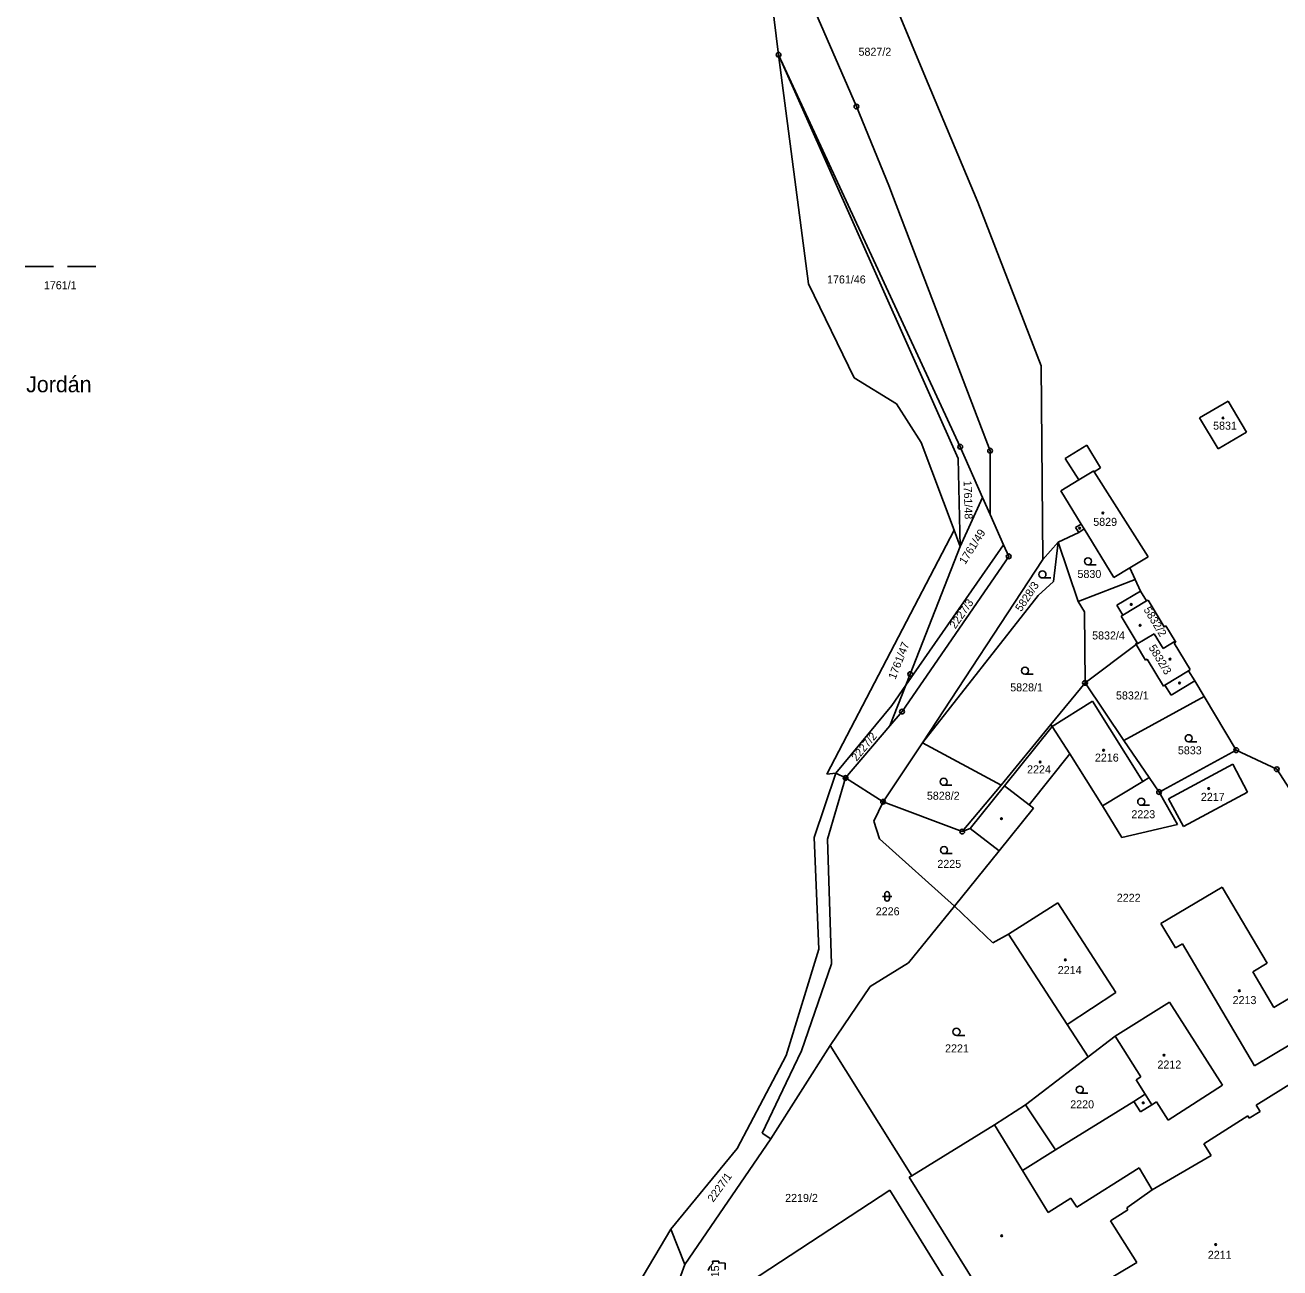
# Model space of a CAD drawing. Extents: x -735092 to -733385, y -1122435 to -1118992.
# Drawn here: x -735091.7 to -734825.1, y -1119511.9 to -1119247.9 of the extents above; entities that cross this region are included whole.
import ezdxf

# ---------------------------------------------------------------- set-up
doc = ezdxf.new("R2010")
doc.units = 0
for name, color, linetype in [('Vrstva 1', 7, 'Continuous'), ('Vrstva 15', 7, 'Continuous'), ('Vrstva 18', 7, 'Continuous'), ('Vrstva 19', 7, 'Continuous'), ('Vrstva 25', 7, 'Continuous'), ('Vrstva 4', 7, 'Continuous')]:
    doc.layers.add(name, color=color, linetype=linetype)

msp = doc.modelspace()

# ---------------------------------------------------------------- linework, layer by layer
at = {"layer": 'Vrstva 1'}
for points in [[(-734981.68, -1119112.55), (-734974.89, -1119126.4), (-734968.18, -1119141.58), (-734948.04, -1119192.21), (-734936.39, -1119216.17), (-734915.07, -1119265.18), (-734908.21, -1119281.95), (-734907.2, -1119284.54), (-734886.69, -1119338.29), (-734886.66, -1119351.87)], [(-734914.2, -1119225.71), (-734900.75, -1119258.15)], [(-734933.05, -1119242.65), (-734931.61, -1119254.16)], [(-734931.61, -1119254.16), (-734893.49, -1119339.94)], [(-734931.61, -1119254.16), (-734925.29, -1119302.81)], [(-734931.61, -1119254.16), (-734893.03, -1119337.47)], [(-734900.75, -1119258.15), (-734889.25, -1119285.48)], [(-734889.25, -1119285.48), (-734875.85, -1119320.24)], [(-734925.29, -1119302.81), (-734915.56, -1119322.79)], [(-734875.85, -1119320.24), (-734875.48, -1119361.38)], [(-734915.56, -1119322.79), (-734906.59, -1119328.37)], [(-734906.59, -1119328.37), (-734901.3, -1119336.55)], [(-734842.21, -1119331.29), (-734836.07, -1119327.78)], [(-734836.07, -1119327.78), (-734832.19, -1119334.35)], [(-734842.21, -1119331.29), (-734838.25, -1119337.89)], [(-734838.25, -1119337.89), (-734832.19, -1119334.35)], [(-734901.3, -1119336.55), (-734894.34, -1119355.2)], [(-734893.03, -1119337.47), (-734888.28, -1119348.21)], [(-734870.74, -1119339.92), (-734866.11, -1119337.11)], [(-734866.11, -1119337.11), (-734863.23, -1119341.94)], [(-734893.49, -1119339.94), (-734893.06, -1119358.64)], [(-734867.85, -1119344.51), (-734870.74, -1119339.92)], [(-734863.23, -1119341.94), (-734864.56, -1119342.75)], [(-734864.56, -1119342.75), (-734853.11, -1119360.83)], [(-734867.85, -1119344.51), (-734871.63, -1119346.82)], [(-734871.63, -1119346.82), (-734867.32, -1119353.87)], [(-734893.06, -1119358.64), (-734888.28, -1119348.21)], [(-734888.28, -1119348.21), (-734886.66, -1119351.87)], [(-734886.66, -1119351.87), (-734883.82, -1119358.28)], [(-734868.51, -1119354.59), (-734867.32, -1119353.87)], [(-734868.51, -1119354.59), (-734867.83, -1119355.64)], [(-734867.83, -1119355.64), (-734866.68, -1119354.93)], [(-734866.68, -1119354.93), (-734860.37, -1119365.26)], [(-734921.37, -1119407.04), (-734894.34, -1119355.2)], [(-734894.34, -1119355.2), (-734893.06, -1119358.64)], [(-734875.48, -1119361.38), (-734872.21, -1119357.75)], [(-734873.22, -1119366.09), (-734872.21, -1119357.75)], [(-734872.21, -1119357.75), (-734867.83, -1119355.64)], [(-734872.21, -1119357.75), (-734867.98, -1119370.3)], [(-734903.65, -1119385.76), (-734893.06, -1119358.64)], [(-734885.58, -1119360.81), (-734883.82, -1119358.28)], [(-734883.82, -1119358.28), (-734882.73, -1119360.74)], [(-734905.39, -1119393.73), (-734882.73, -1119360.74)], [(-734904.57, -1119388.13), (-734885.58, -1119360.81)], [(-734901.02, -1119400.36), (-734875.48, -1119361.38)], [(-734857.02, -1119363.21), (-734853.11, -1119360.83)], [(-734867.98, -1119370.3), (-734855.88, -1119365.68)], [(-734860.37, -1119365.26), (-734857.02, -1119363.21)], [(-734857.02, -1119363.21), (-734855.88, -1119365.68)], [(-734855.88, -1119365.68), (-734854.73, -1119368.14)], [(-734876.43, -1119369.03), (-734873.22, -1119366.09)], [(-734859.78, -1119371.12), (-734854.73, -1119368.14)], [(-734854.73, -1119368.14), (-734853.45, -1119370.22)], [(-734901.02, -1119400.36), (-734876.43, -1119369.03)], [(-734867.98, -1119370.3), (-734866.65, -1119372.53)], [(-734853.45, -1119370.22), (-734853.11, -1119370.02)], [(-734853.11, -1119370.02), (-734849.69, -1119375.69)], [(-734866.65, -1119372.53), (-734866.51, -1119387.63)], [(-734859.78, -1119371.12), (-734858.49, -1119373.26)], [(-734858.83, -1119373.47), (-734858.49, -1119373.26)], [(-734858.83, -1119373.47), (-734855.42, -1119379.11)], [(-734849.69, -1119375.69), (-734849.31, -1119375.5)], [(-734849.31, -1119375.5), (-734847.35, -1119378.78)], [(-734855.66, -1119379.49), (-734851.82, -1119377.17)], [(-734851.82, -1119377.17), (-734849.91, -1119380.33)], [(-734849.91, -1119380.33), (-734847.35, -1119378.78)], [(-734847.58, -1119379.16), (-734847.24, -1119378.95)], [(-734847.35, -1119378.78), (-734847.24, -1119378.95)], [(-734866.51, -1119387.63), (-734855.66, -1119379.49)], [(-734855.76, -1119379.32), (-734855.42, -1119379.11)], [(-734855.76, -1119379.32), (-734855.66, -1119379.49)], [(-734855.66, -1119379.49), (-734853.65, -1119382.82)], [(-734847.58, -1119379.16), (-734844.17, -1119384.81)], [(-734853.65, -1119382.82), (-734853.3, -1119382.61)], [(-734853.3, -1119382.61), (-734849.87, -1119388.3)], [(-734904.57, -1119388.13), (-734903.65, -1119385.76)], [(-734844.49, -1119385.05), (-734844.17, -1119384.81)], [(-734844.49, -1119385.05), (-734843.16, -1119387.19)], [(-734907.97, -1119396.76), (-734904.57, -1119388.13)], [(-734907.55, -1119392.41), (-734904.57, -1119388.13)], [(-734873.74, -1119396.45), (-734866.51, -1119387.63)], [(-734866.51, -1119387.63), (-734858.23, -1119399.84)], [(-734849.87, -1119388.3), (-734849.53, -1119388.09)], [(-734849.53, -1119388.09), (-734848.23, -1119390.24)], [(-734848.23, -1119390.24), (-734843.16, -1119387.19)], [(-734843.16, -1119387.19), (-734841.19, -1119390.5)], [(-734919.48, -1119406.82), (-734907.55, -1119392.41)], [(-734858.23, -1119399.84), (-734841.19, -1119390.5)], [(-734841.19, -1119390.5), (-734834.37, -1119401.92)], [(-734907.97, -1119396.76), (-734905.39, -1119393.73)], [(-734917.38, -1119407.81), (-734907.97, -1119396.76)], [(-734884.32, -1119409.35), (-734873.74, -1119396.45)], [(-734873.74, -1119396.45), (-734873.48, -1119396.86)], [(-734873.48, -1119396.86), (-734869.74, -1119402.72)], [(-734909.42, -1119412.88), (-734901.02, -1119400.36)], [(-734901.02, -1119400.36), (-734884.32, -1119409.35)], [(-734858.23, -1119399.84), (-734852.87, -1119407.74)], [(-734878.35, -1119413.57), (-734869.74, -1119402.72)], [(-734869.74, -1119402.72), (-734862.78, -1119413.78)], [(-734850.78, -1119410.81), (-734834.37, -1119401.92)], [(-734834.37, -1119401.92), (-734825.77, -1119405.96)], [(-734848.75, -1119412.25), (-734835.12, -1119404.91)], [(-734835.12, -1119404.91), (-734832.02, -1119410.81)], [(-734924.04, -1119420.44), (-734919.48, -1119406.82)], [(-734921.37, -1119407.04), (-734919.48, -1119406.82)], [(-734921.24, -1119420.81), (-734917.38, -1119407.81)], [(-734919.48, -1119406.82), (-734917.38, -1119407.81)], [(-734917.38, -1119407.81), (-734909.42, -1119412.88)], [(-734854.25, -1119408.58), (-734852.87, -1119407.74)], [(-734852.87, -1119407.74), (-734850.78, -1119410.81)], [(-734825.77, -1119405.96), (-734805.08, -1119438.11)], [(-734892.61, -1119419.23), (-734884.32, -1119409.35)], [(-734862.78, -1119413.78), (-734854.25, -1119408.58)], [(-734850.78, -1119410.81), (-734846.87, -1119417.69)], [(-734845.57, -1119418.16), (-734832.02, -1119410.81)], [(-734911.41, -1119417.02), (-734909.42, -1119412.88)], [(-734909.42, -1119412.88), (-734892.61, -1119419.23)], [(-734878.35, -1119413.57), (-734877.47, -1119414.26)], [(-734848.75, -1119412.25), (-734845.57, -1119418.16)], [(-734884.78, -1119423.32), (-734877.47, -1119414.26)], [(-734862.78, -1119413.78), (-734858.66, -1119420.44)], [(-734911.41, -1119417.02), (-734910.15, -1119420.79)], [(-734892.61, -1119419.23), (-734890.93, -1119418.53)], [(-734890.93, -1119418.53), (-734884.78, -1119423.32)], [(-734858.66, -1119420.44), (-734846.87, -1119417.69)], [(-734924.04, -1119420.44), (-734923.09, -1119444.22)], [(-734921.24, -1119420.81), (-734920.4, -1119447.33)], [(-734910.15, -1119420.79), (-734894.24, -1119435.08)], [(-734894.24, -1119435.08), (-734884.78, -1119423.32)], [(-734850.39, -1119438.72), (-734837.39, -1119431.03)], [(-734837.39, -1119431.03), (-734827.79, -1119447.19)], [(-734882.75, -1119441.03), (-734872.32, -1119434.35)], [(-734872.32, -1119434.35), (-734859.93, -1119453.43)], [(-734903.99, -1119447.11), (-734894.24, -1119435.08)], [(-734894.24, -1119435.08), (-734886.11, -1119442.82)], [(-734850.39, -1119438.72), (-734847.28, -1119443.95)], [(-734886.11, -1119442.82), (-734882.75, -1119441.03)], [(-734882.75, -1119441.03), (-734870.29, -1119460.22)], [(-734930.02, -1119466.78), (-734923.09, -1119444.22)], [(-734847.28, -1119443.95), (-734845.8, -1119443.08)], [(-734845.8, -1119443.08), (-734830.52, -1119468.98)], [(-734926.77, -1119465.78), (-734920.4, -1119447.33)], [(-734912.14, -1119452.11), (-734903.99, -1119447.11)], [(-734830.87, -1119449.02), (-734827.79, -1119447.19)], [(-734830.87, -1119449.02), (-734826.38, -1119456.57)], [(-734920.63, -1119464.67), (-734912.14, -1119452.11)], [(-734870.29, -1119460.22), (-734859.93, -1119453.43)], [(-734860.11, -1119462.68), (-734848.53, -1119455.43)], [(-734848.53, -1119455.43), (-734837.31, -1119473.13)], [(-734826.38, -1119456.57), (-734823.1, -1119454.62)], [(-734870.29, -1119460.22), (-734865.85, -1119467.07)], [(-734865.85, -1119467.07), (-734860.11, -1119462.68)], [(-734860.11, -1119462.68), (-734854.67, -1119471.32)], [(-734830.52, -1119468.98), (-734818.73, -1119461.97)], [(-734933.25, -1119484.53), (-734920.63, -1119464.67)], [(-734932.16, -1119470.85), (-734930.02, -1119466.78)], [(-734930, -1119472.59), (-734926.77, -1119465.78)], [(-734920.63, -1119464.67), (-734903.33, -1119492.35)], [(-734879.18, -1119477.26), (-734865.85, -1119467.07)], [(-734830.15, -1119477.35), (-734817.08, -1119469.22)], [(-734940.42, -1119486.58), (-734932.16, -1119470.85)], [(-734855.65, -1119471.94), (-734854.67, -1119471.32)], [(-734855.65, -1119471.94), (-734853.7, -1119475.03)], [(-734935.08, -1119483.3), (-734930, -1119472.59)], [(-734856.13, -1119476.56), (-734853.7, -1119475.03)], [(-734848.87, -1119480.51), (-734837.31, -1119473.13)], [(-734885.73, -1119481.52), (-734879.18, -1119477.26)], [(-734879.18, -1119477.26), (-734872.77, -1119486.86)], [(-734872.77, -1119486.86), (-734856.13, -1119476.56)], [(-734856.13, -1119476.56), (-734854.74, -1119478.79)], [(-734854.74, -1119478.79), (-734852.3, -1119477.26)], [(-734852.3, -1119477.26), (-734851.31, -1119476.64)], [(-734851.31, -1119476.64), (-734848.87, -1119480.51)], [(-734830.15, -1119477.35), (-734829.3, -1119478.67)], [(-734841.3, -1119485.56), (-734831.94, -1119479.63)], [(-734831.94, -1119479.63), (-734831.62, -1119480.14)], [(-734831.62, -1119480.14), (-734829.3, -1119478.67)], [(-734903.33, -1119492.35), (-734885.73, -1119481.52)], [(-734951.53, -1119511.19), (-734933.25, -1119484.53)], [(-734935.08, -1119483.3), (-734933.25, -1119484.53)], [(-734841.3, -1119485.56), (-734839.73, -1119488.03)], [(-734954.52, -1119503.66), (-734940.42, -1119486.58)], [(-734879.78, -1119491.2), (-734872.77, -1119486.86)], [(-734852.23, -1119495.35), (-734839.73, -1119488.03)], [(-734868.28, -1119499.01), (-734855.03, -1119490.68)], [(-734855.03, -1119490.68), (-734852.23, -1119495.35)], [(-734903.84, -1119492.66), (-734903.33, -1119492.35)], [(-734903.84, -1119492.66), (-734882.57, -1119526.93)], [(-734879.78, -1119491.2), (-734874.31, -1119500.12)], [(-734950.3, -1119523.18), (-734908, -1119495.39)], [(-734908, -1119495.39), (-734877.31, -1119544.99)], [(-734874.31, -1119500.12), (-734869.49, -1119497.07)], [(-734869.49, -1119497.07), (-734868.28, -1119499.01)], [(-734968.52, -1119527.34), (-734954.52, -1119503.66)], [(-734954.52, -1119503.66), (-734951.53, -1119511.19)], [(-734952.92, -1119515.1), (-734951.53, -1119511.19)], [(-734946.55, -1119512.44), (-734946.24, -1119511.69)], [(-734946.24, -1119511.69), (-734945.61, -1119511.01)], [(-734945.63, -1119510.51), (-734944.32, -1119510.47)], [(-734945.63, -1119510.51), (-734945.61, -1119511.01)], [(-734944.32, -1119510.47), (-734944.31, -1119510.92)], [(-734944.31, -1119510.92), (-734943.84, -1119510.87)], [(-734943.84, -1119510.87), (-734942.95, -1119510.92)], [(-734942.95, -1119510.92), (-734942.93, -1119512.25)]]:
    msp.add_lwpolyline(points, dxfattribs=at)
at = {"layer": 'Vrstva 25'}
for points in [[(-735091.7, -1119299.14), (-735085.7, -1119299.14)], [(-735082.7, -1119299.14), (-735076.7, -1119299.14)], [(-734865.88, -1119362.54), (-734864.13, -1119362.54)], [(-734875.55, -1119365.34), (-734873.8, -1119365.34)], [(-734879.27, -1119385.78), (-734877.52, -1119385.78)], [(-734844.5, -1119400.13), (-734842.75, -1119400.13)], [(-734896.55, -1119409.38), (-734894.8, -1119409.38)], [(-734854.57, -1119413.63), (-734852.82, -1119413.63)], [(-734896.47, -1119423.9), (-734894.72, -1119423.9)], [(-734909.56, -1119432.98), (-734907.56, -1119432.98)], [(-734909.06, -1119433.48), (-734909.06, -1119432.48)], [(-734908.06, -1119432.48), (-734908.06, -1119433.48)], [(-734893.82, -1119462.51), (-734892.07, -1119462.51)], [(-734867.63, -1119474.79), (-734865.88, -1119474.79)]]:
    msp.add_lwpolyline(points, dxfattribs=at)
for centre, radius in [((-734931.61, -1119254.16), 0.5), ((-734931.61, -1119254.16), 0.032), ((-734915.07, -1119265.18), 0.5), ((-734915.07, -1119265.18), 0.032), ((-734837.2, -1119331.34), 0.175), ((-734893.03, -1119337.47), 0.5), ((-734893.03, -1119337.47), 0.032), ((-734886.69, -1119338.29), 0.5), ((-734886.69, -1119338.29), 0.032), ((-734862.72, -1119351.54), 0.175), ((-734867.64, -1119354.76), 0.175), ((-734882.73, -1119360.74), 0.5), ((-734882.73, -1119360.74), 0.032), ((-734865.88, -1119361.79), 0.75), ((-734875.55, -1119364.59), 0.75), ((-734856.69, -1119370.96), 0.174), ((-734854.8, -1119375.39), 0.174), ((-734879.27, -1119385.03), 0.75), ((-734848.46, -1119382.57), 0.175), ((-734903.65, -1119385.76), 0.5), ((-734903.65, -1119385.76), 0.032), ((-734866.51, -1119387.63), 0.5), ((-734866.51, -1119387.63), 0.032), ((-734846.42, -1119387.66), 0.175), ((-734905.39, -1119393.73), 0.5), ((-734905.39, -1119393.73), 0.032), ((-734844.5, -1119399.38), 0.75), ((-734862.58, -1119401.93), 0.175), ((-734834.37, -1119401.92), 0.5), ((-734834.37, -1119401.92), 0.032), ((-734876.04, -1119404.43), 0.175), ((-734825.77, -1119405.96), 0.5), ((-734917.38, -1119407.81), 0.5), ((-734917.38, -1119407.81), 0.032), ((-734896.55, -1119408.63), 0.75), ((-734825.77, -1119405.96), 0.032), ((-734850.78, -1119410.81), 0.5), ((-734850.78, -1119410.81), 0.032), ((-734840.25, -1119410.08), 0.175), ((-734909.42, -1119412.88), 0.5), ((-734909.42, -1119412.88), 0.032), ((-734854.57, -1119412.88), 0.75), ((-734884.26, -1119416.46), 0.175), ((-734892.61, -1119419.23), 0.5), ((-734892.61, -1119419.23), 0.032), ((-734896.47, -1119423.15), 0.75), ((-734870.69, -1119446.47), 0.175), ((-734833.74, -1119453.05), 0.175), ((-734893.82, -1119461.76), 0.75), ((-734849.74, -1119466.72), 0.175), ((-734867.63, -1119474.04), 0.75), ((-734854.14, -1119476.85), 0.175), ((-734884.23, -1119505.09), 0.175), ((-734838.77, -1119506.95), 0.175)]:
    msp.add_circle(centre, radius, dxfattribs=at)
for centre, start, end in [((-734908.56, -1119432.48), 0.10099, 180.00143), ((-734908.56, -1119433.48), 180.10243, 0.00286)]:
    msp.add_arc(centre, 0.5, start, end, dxfattribs=at)
at = {"layer": 'Vrstva 4'}
for points in [[(-734867.85, -1119344.51), (-734864.67, -1119342.57)], [(-734864.67, -1119342.57), (-734864.56, -1119342.75)], [(-734867.32, -1119353.87), (-734866.68, -1119354.93)], [(-734858.49, -1119373.26), (-734853.45, -1119370.22)], [(-734849.53, -1119388.09), (-734844.49, -1119385.05)], [(-734873.48, -1119396.86), (-734864.94, -1119391.54)], [(-734864.94, -1119391.54), (-734854.25, -1119408.58)], [(-734883.63, -1119409.47), (-734873.48, -1119396.86)], [(-734890.93, -1119418.53), (-734883.63, -1119409.47)], [(-734883.63, -1119409.47), (-734878.35, -1119413.57)], [(-734853.7, -1119475.03), (-734852.3, -1119477.26)], [(-734885.73, -1119481.52), (-734879.78, -1119491.2)], [(-734857.65, -1119499.19), (-734852.23, -1119495.35)], [(-734861.1, -1119501.92), (-734857.41, -1119499.57)], [(-734857.65, -1119499.19), (-734857.41, -1119499.57)], [(-734861.1, -1119501.92), (-734855.48, -1119510.77)], [(-734882.57, -1119526.93), (-734855.48, -1119510.77)]]:
    msp.add_lwpolyline(points, dxfattribs=at)

# ---------------------------------------------------------------- texts
at = {"layer": 'Vrstva 15'}
msp.add_text('Jordán', height=3.4, dxfattribs=at).set_placement((-735091.48, -1119325.88))
at = {"layer": 'Vrstva 18'}
for s, p in [('5827/2', (-734914.63, -1119254.38)), ('1761/46', (-734921.32, -1119302.76)), ('1761/1', (-735087.71, -1119303.99)), ('5830', (-734868.11, -1119365.33)), ('5828/1', (-734882.4, -1119389.43)), ('5833', (-734846.78, -1119402.8)), ('5828/2', (-734900.11, -1119412.45)), ('2223', (-734856.66, -1119416.38)), ('2225', (-734897.88, -1119426.93)), ('2222', (-734859.76, -1119434.13)), ('2226', (-734910.97, -1119437)), ('2221', (-734896.24, -1119466.13)), ('2220', (-734869.65, -1119478.02)), ('2219/2', (-734930.22, -1119497.9))]:
    msp.add_text(s, height=1.7, dxfattribs=at).set_placement(p)
for s, rotation, p in [('1761/48', 271.70216, (-734892.315, -1119344.673)), ('1761/49', 57.60046, (-734891.961, -1119362.594)), ('5828/3', 56.30045, (-734880.065, -1119372.633)), ('2227/3', 55.30044, (-734894.06, -1119376.262)), ('1761/47', 68.50054, (-734906.802, -1119387.011)), ('2227/2', 50.6004, (-734915.017, -1119404.389)), ('2227/1', 54.10043, (-734945.504, -1119498.091))]:
    msp.add_text(s, height=1.7, rotation=rotation, dxfattribs=at).set_placement(p)
at = {"layer": 'Vrstva 19'}
for s, p in [('5831', (-734839.3, -1119333.83)), ('5829', (-734864.76, -1119354.26)), ('5832/4', (-734865, -1119378.4)), ('5832/1', (-734859.93, -1119391.15)), ('2216', (-734864.41, -1119404.35)), ('2224', (-734878.82, -1119406.85)), ('2217', (-734841.89, -1119412.69)), ('2214', (-734872.3, -1119449.49)), ('2213', (-734835.15, -1119455.87)), ('2212', (-734851.12, -1119469.56)), ('2211', (-734840.42, -1119509.99))]:
    msp.add_text(s, height=1.7, dxfattribs=at).set_placement(p)
for s, rotation, p in [('5832/2', 301.4024, (-734854.136, -1119372.076)), ('5832/3', 301.3024, (-734853.066, -1119380.126)), ('2215', 90.00072, (-734944.26, -1119516.46))]:
    msp.add_text(s, height=1.7, rotation=rotation, dxfattribs=at).set_placement(p)

doc.saveas('drawing.dxf')
